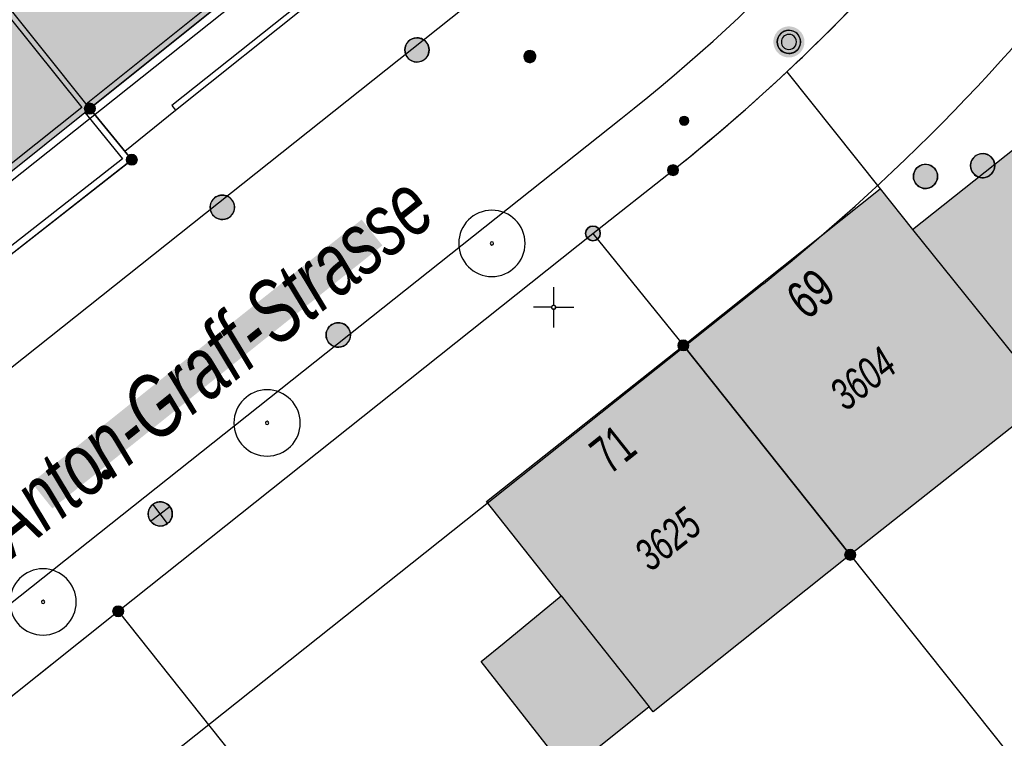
# Model space of a CAD drawing. Header units: metres. Extents: x 2695560 to 2696939, y 1260491 to 1262050.
# Tile 818 of 1005: x 2695984 to 2696015, y 1261686 to 1261709. Entities that reach past the tile are written whole.
import ezdxf

# ---------------------------------------------------------------- set-up
doc = ezdxf.new("R2010")
doc.units = ezdxf.units.M
doc.linetypes.add('AUSGEZOGEN', pattern=[0])
for name, color, linetype in [('XR$1$AV_Flächen (EO)', 7, 'AUSGEZOGEN'), ('XR$1$AV_Gebäudeflächen (BB)', 7, 'AUSGEZOGEN'), ('XR$1$AV_Gebäudeflächen ut.', 7, 'AUSGEZOGEN'), ('XR$1$AV_Grenzpunkte', 7, 'AUSGEZOGEN'), ('XR$1$AV_Haus-Nr.', 7, 'AUSGEZOGEN'), ('XR$1$AV_Koordinatennetzpunkte', 7, 'AUSGEZOGEN'), ('XR$1$AV_Lagefixpunkte', 7, 'AUSGEZOGEN'), ('XR$1$AV_Linien (BB)', 7, 'AUSGEZOGEN'), ('XR$1$AV_Linien (EO)', 7, 'AUSGEZOGEN'), ('XR$1$AV_Strassennamen', 7, 'AUSGEZOGEN'), ('XR$1$AV_Versicherung-Nr.', 7, 'AUSGEZOGEN'), ('XR$1$AW_LK_Schachtdeckel', 24, 'AUSGEZOGEN'), ('XR$1$EW_LK_Knoten', 1, 'AUSGEZOGEN'), ('XR$1$GR_Baum', 94, 'AUSGEZOGEN'), ('XR$1$Liegenschaftsgrenzen', 7, 'AUSGEZOGEN'), ('XR$1$PFAV', 255, 'AUSGEZOGEN'), ('XR$1$PFAW', 255, 'AUSGEZOGEN'), ('XR$1$PFEW', 255, 'AUSGEZOGEN'), ('XR$1$PFWA', 255, 'AUSGEZOGEN'), ('XR$1$RAEW', 8, 'AUSGEZOGEN'), ('XR$1$RP_Abstandslinie', 7, 'AUSGEZOGEN'), ('XR$1$WA_LK_Absperrarmatur', 171, 'AUSGEZOGEN')]:
    doc.layers.add(name, color=color, linetype=linetype)
doc.styles.add('ARIAL', font='arial.ttf')

# ---------------------------------------------------------------- blocks, each defined once
blk = doc.blocks.new('COMPLEXOBJECT_70')
at = {"layer": 'XR$1$AV_Linien (BB)', "color": 7, "linetype": 'AUSGEZOGEN', "transparency": 33554687}
blk.add_line((5972.393, 11689.554), (5998.19, 11710.06), dxfattribs=at)
blk = doc.blocks.new('COMPLEXOBJECT_292')
at = {"layer": 'XR$1$AV_Linien (BB)', "color": 7, "linetype": 'AUSGEZOGEN', "transparency": 33554687}
blk.add_lwpolyline([(5969.98, 11677.403), (5986.51, 11690.58), (6001.22, 11702.29), (6003.7, 11704.25)], dxfattribs=at)
blk.add_arc((5967.725, 11749.441), 57.762, 308.52236, 313.15174, dxfattribs=at)
blk = doc.blocks.new('COMPLEXOBJECT_404')
at = {"layer": 'XR$1$AV_Linien (BB)', "color": 7, "linetype": 'AUSGEZOGEN', "transparency": 33554687}
blk.add_line((5912.025, 11634.345), (6002.081, 11705.837), dxfattribs=at)
blk.add_arc((5967.878, 11749.269), 55.283, 308.2205, 343.5021, dxfattribs=at)
blk = doc.blocks.new('COMPLEXOBJECT_417')
at = {"layer": 'XR$1$AV_Linien (BB)', "color": 7, "linetype": 'AUSGEZOGEN', "transparency": 33554687}
for centre, radius, start, end in [((5967.245, 11749.785), 58.355, 320.17264, 324.17601), ((5967.79, 11749.425), 57.706, 313.11543, 320.10045)]:
    blk.add_arc(centre, radius, start, end, dxfattribs=at)
blk = doc.blocks.new('COMPLEXOBJECT_605')
at = {"layer": 'XR$1$AV_Linien (BB)', "color": 7, "linetype": 'AUSGEZOGEN', "transparency": 33554687}
blk.add_line((5988.28, 11706.114), (5992.531, 11709.495), dxfattribs=at)
blk.add_lwpolyline([(5993.288, 11713.77), (5996.837, 11716.609), (5997.338, 11715.984)], dxfattribs=at)
for centre, radius, start, end in [((6000.856, 11719.42), 4.918, 224.3251, 262.719), ((5990.928, 11711.982), 2.961, 353.1624, 37.153), ((5990.93, 11711.984), 2.959, 302.7518, 353.112)]:
    blk.add_arc(centre, radius, start, end, dxfattribs=at)
blk = doc.blocks.new('COMPLEXOBJECT_907')
at = {"layer": 'XR$1$AV_Flächen (EO)', "color": 7, "linetype": 'AUSGEZOGEN', "transparency": 33554687}
for p, q in [((5993.288, 11713.77), (5993.148, 11713.657)), ((5992.434, 11709.646), (5988.168, 11706.255))]:
    blk.add_line(p, q, dxfattribs=at)
blk.add_lwpolyline([(5988.168, 11706.255), (5988.28, 11706.114), (5992.531, 11709.495)], dxfattribs=at)
for centre, radius, start, end in [((5990.928, 11711.982), 2.961, 353.1624, 37.153), ((5990.938, 11711.985), 2.771, 349.8445, 37.1148), ((5990.93, 11711.984), 2.959, 302.7518, 353.112), ((5990.932, 11711.981), 2.776, 302.7414, 349.9356)]:
    blk.add_arc(centre, radius, start, end, dxfattribs=at)
blk = doc.blocks.new('COMPLEXOBJECT_908')
at = {"layer": 'XR$1$AV_Flächen (EO)', "color": 7, "linetype": 'AUSGEZOGEN', "transparency": 33554687}
blk.add_line((5991.598, 11711.169), (5985.519, 11706.299), dxfattribs=at)
for points in [[(5991.956, 11712.699), (5993.148, 11713.657), (5993.288, 11713.77), (5997.214, 11716.911), (5997.349, 11717.019), (5993.565, 11721.739), (5993.424, 11721.626), (5997.096, 11717.047), (5991.65, 11712.684)], [(5985.519, 11706.299), (5985.632, 11706.159), (5989.758, 11709.464), (5991.711, 11711.029)]]:
    blk.add_lwpolyline(points, dxfattribs=at)
for centre, radius, start, end in [((5990.974, 11711.949), 0.998, 358.0401, 47.4005), ((5991.03, 11711.982), 1.171, 351.668, 37.7682), ((5990.977, 11711.947), 0.995, 308.5892, 358.1579), ((5991.036, 11711.979), 1.165, 305.4164, 351.7778)]:
    blk.add_arc(centre, radius, start, end, dxfattribs=at)
blk = doc.blocks.new('COMPLEXOBJECT_1270')
at = {"layer": 'XR$1$Liegenschaftsgrenzen', "color": 7, "linetype": 'AUSGEZOGEN', "transparency": 33554687}
blk.add_line((5971.08, 11688.51), (5998.19, 11710.06), dxfattribs=at)
blk = doc.blocks.new('COMPLEXOBJECT_1306')
at = {"layer": 'XR$1$Liegenschaftsgrenzen', "color": 7, "linetype": 'AUSGEZOGEN', "transparency": 33554687}
blk.add_line((6001.22, 11702.29), (6003.7, 11704.25), dxfattribs=at)
for centre, radius, start, end in [((5967.245, 11749.785), 58.355, 320.17264, 324.17601), ((5967.574, 11749.624), 57.999, 308.52623, 320.08654)]:
    blk.add_arc(centre, radius, start, end, dxfattribs=at)
blk = doc.blocks.new('BWAV1')
at = {"layer": 'XR$1$PFAV', "transparency": 33554687}
blk.add_hatch(color=7, dxfattribs=at).paths.add_polyline_path([(0.67, 0), (0.656, 0.135), (0.616, 0.264), (0.55, 0.383), (0.462, 0.486), (0.354, 0.569), (0.233, 0.628), (0.101, 0.662), (-0.034, 0.669), (-0.168, 0.649), (-0.295, 0.602), (-0.41, 0.53), (-0.508, 0.436), (-0.586, 0.325), (-0.639, 0.201), (-0.667, 0.068), (-0.667, -0.068), (-0.639, -0.201), (-0.586, -0.325), (-0.508, -0.436), (-0.41, -0.53), (-0.295, -0.602), (-0.168, -0.649), (-0.034, -0.669), (0.101, -0.662), (0.233, -0.628), (0.354, -0.569), (0.462, -0.486), (0.55, -0.383), (0.616, -0.264), (0.656, -0.135)])
at = {"color": 7, "transparency": 33554687}
for radius, start, end in [(0.5, 91.1948, 268.8052), (0.5, 268.8052, 91.1948), (0.326, 91.1948, 268.8052), (0.326, 268.8052, 91.1948)]:
    blk.add_arc((0, 0), radius, start, end, dxfattribs=at)
at = {"layer": 'XR$1$PFAV', "transparency": 33554687}
blk.add_circle((0, 0), 0.5, dxfattribs=at)
blk = doc.blocks.new('BAV15')
at = {"layer": 'XR$1$PFAV', "transparency": 33554687}
blk.add_hatch(color=7, dxfattribs=at).paths.add_polyline_path([(0.5, 0), (0.49, 0.101), (0.459, 0.197), (0.41, 0.286), (0.344, 0.362), (0.264, 0.424), (0.174, 0.469), (0.076, 0.494), (-0.025, 0.499), (-0.125, 0.484), (-0.22, 0.449), (-0.306, 0.395), (-0.379, 0.326), (-0.437, 0.243), (-0.477, 0.15), (-0.497, 0.051), (-0.497, -0.051), (-0.477, -0.15), (-0.437, -0.243), (-0.379, -0.326), (-0.306, -0.395), (-0.22, -0.449), (-0.125, -0.484), (-0.025, -0.499), (0.076, -0.494), (0.174, -0.469), (0.264, -0.424), (0.344, -0.362), (0.41, -0.286), (0.459, -0.197), (0.49, -0.101)])
at = {"color": 7, "transparency": 33554687}
for start, end in [(90, 270), (270, 90)]:
    blk.add_arc((0, 0), 0.5, start, end, dxfattribs=at)
at = {"layer": 'XR$1$PFAV', "transparency": 33554687}
blk.add_circle((0, 0), 0.5, dxfattribs=at)
blk = doc.blocks.new('BAV2041')
at = {"color": 7, "transparency": 33554687}
for p, q in [((0, 0.5), (0, 0.05)), ((-0.05, 0), (-0.5, 0)), ((0.05, 0), (0.5, 0)), ((0, -0.05), (0, -0.5))]:
    blk.add_line(p, q, dxfattribs=at)
blk.add_circle((0, 0), 0.05, dxfattribs=at)
for start, end in [(90, 270), (270, 90)]:
    blk.add_arc((0, 0), 0.05, start, end, dxfattribs=at)
blk = doc.blocks.new('COMPLEXOBJECT_1447')
at = {"layer": 'XR$1$RP_Abstandslinie', "color": 7, "linetype": 'AUSGEZOGEN', "transparency": 33554687}
blk.add_lwpolyline([(5995.92, 11714.03), (5961.19, 11686.42), (5926.76, 11659.03), (5923.888, 11656.747)], dxfattribs=at)
blk = doc.blocks.new('COMPLEXOBJECT_1457')
at = {"layer": 'XR$1$RP_Abstandslinie', "color": 7, "linetype": 'AUSGEZOGEN', "transparency": 33554687}
blk.add_lwpolyline([(6006.5, 11700.73), (5971.77, 11673.11), (5937.34, 11645.72), (5904.022, 11619.232)], dxfattribs=at)
blk.add_arc((5967.505, 11749.657), 62.566, 308.55522, 324.12256, dxfattribs=at)
blk = doc.blocks.new('WBGR1')
at = {"color": 94, "transparency": 33554687}
for radius, start, end in [(1, 90, 270), (1, 270, 90), (0.05, 90, 270), (0.05, 270, 90)]:
    blk.add_arc((0, 0), radius, start, end, dxfattribs=at)
blk = doc.blocks.new('BAW2082')
at = {"layer": 'XR$1$PFAW', "transparency": 33554687}
blk.add_hatch(color=7, dxfattribs=at).paths.add_polyline_path([(0.509, -0.003), (0.499, 0.098), (0.469, 0.194), (0.42, 0.283), (0.354, 0.359), (0.274, 0.421), (0.183, 0.466), (0.085, 0.491), (-0.016, 0.496), (-0.116, 0.481), (-0.211, 0.446), (-0.297, 0.392), (-0.37, 0.323), (-0.428, 0.24), (-0.468, 0.147), (-0.488, 0.047), (-0.488, -0.054), (-0.468, -0.153), (-0.428, -0.246), (-0.37, -0.329), (-0.297, -0.398), (-0.211, -0.452), (-0.116, -0.487), (-0.016, -0.502), (0.085, -0.497), (0.183, -0.472), (0.274, -0.427), (0.354, -0.366), (0.42, -0.289), (0.469, -0.2), (0.499, -0.104)])
at = {"transparency": 33554687}
for start, end in [(91.1948, 268.8052), (268.8052, 91.1948)]:
    blk.add_arc((0.01, 0), 0.5, start, end, dxfattribs=at)
at = {"layer": 'XR$1$PFAW', "transparency": 33554687}
blk.add_circle((0.009, -0.003), 0.5, dxfattribs=at)
blk = doc.blocks.new('BAW2088')
at = {"layer": 'XR$1$PFAW', "transparency": 33554687}
blk.add_hatch(color=253, dxfattribs=at).paths.add_polyline_path([(0.51, 0), (0.5, 0.101), (0.47, 0.197), (0.421, 0.286), (0.355, 0.362), (0.275, 0.424), (0.184, 0.469), (0.086, 0.494), (-0.015, 0.499), (-0.115, 0.484), (-0.21, 0.449), (-0.296, 0.395), (-0.369, 0.326), (-0.427, 0.243), (-0.467, 0.15), (-0.487, 0.051), (-0.487, -0.051), (-0.467, -0.15), (-0.427, -0.243), (-0.369, -0.326), (-0.296, -0.395), (-0.21, -0.449), (-0.115, -0.484), (-0.015, -0.499), (0.086, -0.494), (0.184, -0.469), (0.275, -0.424), (0.355, -0.362), (0.421, -0.286), (0.47, -0.197), (0.5, -0.101)])
at = {"transparency": 33554687}
for start, end in [(91.1948, 268.8052), (268.8052, 91.1948)]:
    blk.add_arc((0.01, 0), 0.5, start, end, dxfattribs=at)
at = {"layer": 'XR$1$PFAW', "transparency": 33554687}
blk.add_circle((0.01, 0), 0.5, dxfattribs=at)
blk = doc.blocks.new('BWA965')
at = {"layer": 'XR$1$PFWA', "transparency": 33554687}
blk.add_hatch(color=7, dxfattribs=at).paths.add_polyline_path([(0, 0.5), (-0.051, 0.497), (-0.101, 0.49), (-0.15, 0.477), (-0.197, 0.459), (-0.243, 0.437), (-0.286, 0.41), (-0.326, 0.379), (-0.362, 0.344), (-0.395, 0.306), (-0.424, 0.264), (-0.449, 0.22), (-0.469, 0.174), (-0.484, 0.125), (-0.494, 0.076), (-0.499, 0.025), (-0.499, -0.025), (-0.494, -0.076), (-0.484, -0.125), (-0.469, -0.174), (-0.449, -0.22), (-0.424, -0.264), (-0.395, -0.306), (-0.362, -0.344), (-0.326, -0.379), (-0.286, -0.41), (-0.243, -0.437), (-0.197, -0.459), (-0.15, -0.477), (-0.101, -0.49), (-0.051, -0.497), (0, -0.5), (0.051, -0.497), (0.101, -0.49), (0.15, -0.477), (0.197, -0.459), (0.243, -0.437), (0.286, -0.41), (0.326, -0.379), (0.362, -0.344), (0.395, -0.306), (0.424, -0.264), (0.449, -0.22), (0.469, -0.174), (0.484, -0.125), (0.494, -0.076), (0.499, -0.025), (0.499, 0.025), (0.494, 0.076), (0.484, 0.125), (0.469, 0.174), (0.449, 0.22), (0.424, 0.264), (0.395, 0.306), (0.362, 0.344), (0.326, 0.379), (0.286, 0.41), (0.243, 0.437), (0.197, 0.459), (0.15, 0.477), (0.101, 0.49), (0.051, 0.497)])
at = {"transparency": 33554687}
blk.add_line((0, 0.5), (0, -0.5), dxfattribs=at)
for start, end in [(90, 270), (270, 90)]:
    blk.add_arc((0, 0), 0.5, start, end, dxfattribs=at)
blk = doc.blocks.new('BEWLP2549_S')
at = {"layer": 'XR$1$PFEW', "transparency": 33554687}
blk.add_hatch(color=7, dxfattribs=at).paths.add_polyline_path([(0.5, 0), (0.49, 0.101), (0.459, 0.197), (0.41, 0.286), (0.344, 0.362), (0.264, 0.424), (0.174, 0.469), (0.076, 0.494), (-0.025, 0.499), (-0.125, 0.484), (-0.22, 0.449), (-0.306, 0.395), (-0.379, 0.326), (-0.437, 0.243), (-0.477, 0.15), (-0.497, 0.051), (-0.497, -0.051), (-0.477, -0.15), (-0.437, -0.243), (-0.379, -0.326), (-0.306, -0.395), (-0.22, -0.449), (-0.125, -0.484), (-0.025, -0.499), (0.076, -0.494), (0.174, -0.469), (0.264, -0.424), (0.344, -0.362), (0.41, -0.286), (0.459, -0.197), (0.49, -0.101)])
at = {"color": 1, "transparency": 33554687}
for p, q in [((0.354, -0.354), (-0.354, 0.354)), ((-0.354, -0.354), (0.354, 0.354))]:
    blk.add_line(p, q, dxfattribs=at)
for start, end in [(91.3809, 268.6191), (268.6191, 91.3809)]:
    blk.add_arc((0, 0), 0.5, start, end, dxfattribs=at)
at = {"layer": 'XR$1$PFEW', "transparency": 33554687}
blk.add_circle((0, 0), 0.5, dxfattribs=at)
blk = doc.blocks.new('BEW957')
at = {"layer": 'XR$1$RAEW', "transparency": 33554687}
blk.add_hatch(color=1, dxfattribs=at).paths.add_polyline_path([(-0.5, 0), (-0.5, -0.05), (-0.49, -0.1), (-0.48, -0.15), (-0.46, -0.2), (-0.44, -0.24), (-0.41, -0.29), (-0.38, -0.33), (-0.34, -0.36), (-0.31, -0.4), (-0.26, -0.42), (-0.22, -0.45), (-0.17, -0.47), (-0.13, -0.48), (-0.08, -0.49), (-0.03, -0.5), (0.03, -0.5), (0.08, -0.49), (0.13, -0.48), (0.17, -0.47), (0.22, -0.45), (0.26, -0.42), (0.31, -0.4), (0.34, -0.36), (0.38, -0.33), (0.41, -0.29), (0.44, -0.24), (0.46, -0.2), (0.48, -0.15), (0.49, -0.1), (0.5, -0.05), (0.5, 0), (0.5, 0.05), (0.49, 0.1), (0.48, 0.15), (0.46, 0.2), (0.44, 0.24), (0.41, 0.29), (0.38, 0.33), (0.34, 0.36), (0.31, 0.4), (0.26, 0.42), (0.22, 0.45), (0.17, 0.47), (0.13, 0.48), (0.08, 0.49), (0.03, 0.5), (-0.03, 0.5), (-0.08, 0.49), (-0.13, 0.48), (-0.17, 0.47), (-0.22, 0.45), (-0.26, 0.42), (-0.31, 0.4), (-0.34, 0.36), (-0.38, 0.33), (-0.41, 0.29), (-0.44, 0.24), (-0.46, 0.2), (-0.48, 0.15), (-0.49, 0.1), (-0.5, 0.05)])
at = {"color": 1, "transparency": 33554687}
for start, end in [(90, 180), (180, 270), (0, 90), (270, 0)]:
    blk.add_arc((0, 0), 0.5, start, end, dxfattribs=at)
at = {"layer": 'XR$1$RAEW', "color": 1, "transparency": 33554687}
blk.add_circle((0, 0), 0.5, dxfattribs=at)

msp = doc.modelspace()

# ---------------------------------------------------------------- hatches: boundary and pattern name
at = {"transparency": 33554687}
msp.add_hatch(color=7, dxfattribs=at).paths.add_polyline_path([(2695984.797, 1261694.379), (2695985.438, 1261693.576), (2695995.663, 1261701.727), (2695995.022, 1261702.53)])
at = {"layer": 'XR$1$AV_Gebäudeflächen (BB)', "true_color": 0xd2d2d2, "transparency": 33554687}
for points in [[(2696004.99, 1261698.63), (2696010.16, 1261692.14), (2696016.296, 1261696.985), (2696016.365, 1261696.899), (2696016.638, 1261697.116), (2696016.569, 1261697.202), (2696020.642, 1261700.433), (2696020.711, 1261700.347), (2696021.148, 1261700.695), (2696020.816, 1261701.113), (2696020.732, 1261701.045), (2696020.191, 1261701.726), (2696017.151, 1261705.551), (2696017.23, 1261705.614), (2696016.894, 1261706.036), (2696012.094, 1261702.221), (2696011.09, 1261703.485)], [(2696010.16, 1261692.14), (2696004.99, 1261698.63), (2695998.887, 1261693.787), (2696001.205, 1261690.865), (2695999.436, 1261689.415), (2695998.723, 1261688.83), (2696001.414, 1261685.406), (2696002.169, 1261686.014), (2696003.93, 1261687.432), (2696004.054, 1261687.275)]]:
    msp.add_hatch(color=254, dxfattribs=at).paths.add_polyline_path(points)
at = {"layer": 'XR$1$AV_Gebäudeflächen ut.', "true_color": 0xf5f5f5, "transparency": 33554687}
msp.add_hatch(color=7, dxfattribs=at).paths.add_polyline_path([(2695970.992, 1261700.026), (2695974.15, 1261696.044), (2695978.318, 1261699.366), (2695982.474, 1261702.679), (2695986.602, 1261705.969), (2695990.728, 1261709.274), (2695992.681, 1261710.839), (2695994.77, 1261712.513), (2695994.76, 1261712.55), (2695994.75, 1261712.587), (2695994.74, 1261712.624), (2695994.729, 1261712.661), (2695994.717, 1261712.698), (2695994.705, 1261712.734), (2695994.693, 1261712.771), (2695994.68, 1261712.807), (2695994.666, 1261712.843), (2695994.652, 1261712.879), (2695994.638, 1261712.914), (2695994.623, 1261712.95), (2695994.608, 1261712.985), (2695994.592, 1261713.02), (2695994.576, 1261713.055), (2695994.559, 1261713.09), (2695994.542, 1261713.124), (2695994.525, 1261713.158), (2695994.507, 1261713.192), (2695994.489, 1261713.226), (2695994.47, 1261713.259), (2695994.45, 1261713.293), (2695994.431, 1261713.326), (2695994.411, 1261713.358), (2695994.39, 1261713.391), (2695994.369, 1261713.423), (2695994.348, 1261713.455), (2695994.326, 1261713.487), (2695994.304, 1261713.518), (2695994.281, 1261713.549), (2695994.258, 1261713.58), (2695998.185, 1261716.721), (2695998.695, 1261716.046), (2696005.01, 1261722.256), (2696003.599, 1261723.402), (2696006.892, 1261727.393), (2696010.243, 1261731.455), (2696008.326, 1261733.04), (2696006.071, 1261734.889), (2696009.412, 1261738.963), (2696004.519, 1261743.018), (2696003.346, 1261743.983), (2696000.062, 1261740.008), (2696001.799, 1261738.625), (2696001.685, 1261738.486), (2695998.32, 1261734.414), (2695994.928, 1261730.316), (2695996.831, 1261728.743), (2695992.395, 1261724.451), (2695994.633, 1261721.644), (2695994.535, 1261721.549), (2695990.359, 1261718.247), (2695986.307, 1261715.027), (2695987.544, 1261713.473), (2695983.432, 1261710.199), (2695983.559, 1261710.044), (2695983.428, 1261709.939), (2695979.289, 1261706.64), (2695975.141, 1261703.333)])

# ---------------------------------------------------------------- linework, layer by layer
at = {"layer": 'XR$1$AV_Flächen (EO)', "color": 7, "linetype": 'AUSGEZOGEN', "transparency": 33554687}
msp.add_lwpolyline([(2695974.15, 1261696.044), (2695978.318, 1261699.366), (2695982.474, 1261702.679), (2695986.602, 1261705.969), (2695990.728, 1261709.274), (2695992.681, 1261710.839)], dxfattribs=at)
for points in [[(2695983.288, 1261709.827), (2695986.349, 1261705.997), (2695974.179, 1261696.297), (2695973.675, 1261696.933), (2695973.534, 1261696.821), (2695974.15, 1261696.044), (2695978.318, 1261699.366), (2695978.475, 1261699.49), (2695982.474, 1261702.679), (2695982.631, 1261702.803), (2695986.447, 1261705.842), (2695986.602, 1261705.969), (2695983.428, 1261709.939), (2695983.288, 1261709.827)], [(2695986.447, 1261705.842), (2695987.616, 1261704.414), (2695984.043, 1261701.616), (2695983.516, 1261701.682), (2695982.631, 1261702.803), (2695982.474, 1261702.679), (2695983.198, 1261701.762), (2695983.171, 1261701.526), (2695983.37, 1261701.504), (2695984.1, 1261701.407), (2695987.9, 1261704.383), (2695986.602, 1261705.969), (2695986.447, 1261705.842)]]:
    msp.add_lwpolyline(points, close=True, dxfattribs=at)
at = {"layer": 'XR$1$AV_Linien (BB)', "color": 7, "linetype": 'AUSGEZOGEN', "transparency": 33554687}
for p, q in [((2696008.2, 1261707.111), (2696011.09, 1261703.485)), ((2696004.99, 1261698.63), (2696011.09, 1261703.485)), ((2696010.16, 1261692.14), (2696004.99, 1261698.63))]:
    msp.add_line(p, q, dxfattribs=at)
for points in [[(2696016.894, 1261706.036), (2696017.23, 1261705.614), (2696017.151, 1261705.551), (2696020.191, 1261701.726), (2696020.732, 1261701.045), (2696020.816, 1261701.113), (2696021.148, 1261700.695), (2696020.711, 1261700.347), (2696020.642, 1261700.433), (2696016.569, 1261697.202), (2696016.638, 1261697.116), (2696016.365, 1261696.899), (2696016.296, 1261696.985), (2696010.16, 1261692.14)], [(2696011.09, 1261703.485), (2696012.094, 1261702.221), (2696016.894, 1261706.036)], [(2695973.363, 1261689.364), (2695971.561, 1261691.586), (2695979.199, 1261697.568), (2695979.252, 1261698.266), (2695979.939, 1261698.147), (2695983.29, 1261700.772), (2695983.37, 1261701.504), (2695984.1, 1261701.407), (2695987.9, 1261704.383), (2695987.686, 1261704.644), (2695989.25, 1261705.924)], [(2696010.16, 1261692.14), (2696004.054, 1261687.275), (2696003.93, 1261687.432), (2696002.169, 1261686.014), (2696001.414, 1261685.406), (2695998.723, 1261688.83), (2695999.436, 1261689.415), (2696001.205, 1261690.865), (2695998.887, 1261693.787), (2696004.99, 1261698.63)]]:
    msp.add_lwpolyline(points, dxfattribs=at)
at = {"layer": 'XR$1$AV_Linien (EO)', "color": 7, "linetype": 'AUSGEZOGEN', "transparency": 33554687}
for p, q in [((2696012.094, 1261702.221), (2696016.296, 1261696.985)), ((2696001.205, 1261690.865), (2696003.93, 1261687.432))]:
    msp.add_line(p, q, dxfattribs=at)
at = {"layer": 'XR$1$Liegenschaftsgrenzen', "color": 7, "linetype": 'AUSGEZOGEN', "transparency": 33554687}
for p, q in [((2695990.728, 1261709.274), (2695986.602, 1261705.969)), ((2695987.48, 1261690.39), (2696002.19, 1261702.1)), ((2695968.7, 1261675.42), (2695987.48, 1261690.39))]:
    msp.add_line(p, q, dxfattribs=at)
for points in [[(2695986.602, 1261705.969), (2695983.428, 1261709.939), (2695975.172, 1261720.268), (2695973.923, 1261721.831)], [(2695986.602, 1261705.969), (2695987.9, 1261704.383), (2695983.716, 1261701.106)], [(2696002.19, 1261702.1), (2696004.99, 1261698.63), (2696010.16, 1261692.14), (2696020.88, 1261678.68)], [(2695987.48, 1261690.39), (2695997.362, 1261677.951), (2695998.612, 1261676.377)]]:
    msp.add_lwpolyline(points, dxfattribs=at)

# ---------------------------------------------------------------- block references
at = {"layer": 'XR$1$AV_Flächen (EO)', "color": 7, "linetype": 'AUSGEZOGEN', "lineweight": -3, "transparency": 33554687}
for name in ['COMPLEXOBJECT_908', 'COMPLEXOBJECT_907']:
    msp.add_blockref(name, (2690000.97, 1249999.81), dxfattribs=at)
at = {"layer": 'XR$1$AV_Grenzpunkte', "color": 7, "linetype": 'AUSGEZOGEN', "lineweight": -3, "transparency": 33554687}
for p, xscale, yscale in [((2695986.602, 1261705.969), 0.3249999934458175, 0.3249999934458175), ((2695987.9, 1261704.383), 0.3249999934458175, 0.3249999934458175), ((2696004.67, 1261704.06), 0.3249999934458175, 0.3249999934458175), ((2696002.19, 1261702.1), 0.4549999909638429, 0.4549999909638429), ((2696004.99, 1261698.63), 0.3249999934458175, 0.3249999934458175), ((2696010.16, 1261692.14), 0.3249999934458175, 0.3249999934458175), ((2695987.48, 1261690.39), 0.3249999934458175, 0.3249999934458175)]:
    msp.add_blockref('BAV15', p, dxfattribs=dict(at, xscale=xscale, yscale=yscale))
at = {"layer": 'XR$1$AV_Koordinatennetzpunkte', "color": 7, "linetype": 'AUSGEZOGEN', "lineweight": -3, "transparency": 33554687, "xscale": 1.25, "yscale": 1.25}
msp.add_blockref('BAV2041', (2696000.97, 1261699.81), dxfattribs=at)
at = {"layer": 'XR$1$AV_Lagefixpunkte', "color": 7, "linetype": 'AUSGEZOGEN', "lineweight": -3, "transparency": 33554687, "xscale": 0.7199999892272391, "yscale": 0.7199999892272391}
msp.add_blockref('BWAV1', (2696008.262, 1261708.034, 469.156), dxfattribs=at)
at = {"layer": 'XR$1$AV_Linien (BB)', "color": 7, "linetype": 'AUSGEZOGEN', "lineweight": -3, "transparency": 33554687}
for name in ['COMPLEXOBJECT_404', 'COMPLEXOBJECT_605', 'COMPLEXOBJECT_70', 'COMPLEXOBJECT_417', 'COMPLEXOBJECT_292']:
    msp.add_blockref(name, (2690000.97, 1249999.81), dxfattribs=at)
at = {"layer": 'XR$1$AW_LK_Schachtdeckel', "color": 24, "linetype": 'AUSGEZOGEN', "lineweight": -3, "transparency": 33554687, "xscale": 0.7499999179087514, "yscale": 0.7499999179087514}
msp.add_blockref('BAW2082', (2695996.729, 1261707.787), dxfattribs=at)
at = {"layer": 'XR$1$AW_LK_Schachtdeckel', "color": 24, "linetype": 'AUSGEZOGEN', "lineweight": -3, "transparency": 33554687}
for name, p, xscale, yscale, rotation in [('BAW2082', (2696014.27, 1261704.2), 0.7499999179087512, 0.7499999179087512, 190.5611267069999), ('BAW2082', (2696012.5, 1261703.87), 0.7499999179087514, 0.7499999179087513, 221.0650939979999), ('BAW2088', (2695990.699, 1261702.904), 0.757819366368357, 0.7578193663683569, 37.84744569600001), ('BAW2088', (2695994.292, 1261698.949), 0.7578193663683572, 0.7578193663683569, 37.620447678)]:
    msp.add_blockref(name, p, dxfattribs=dict(at, xscale=xscale, yscale=yscale, rotation=rotation))
at = {"layer": 'XR$1$EW_LK_Knoten', "color": 1, "linetype": 'AUSGEZOGEN', "lineweight": -3, "transparency": 33554687, "xscale": 0.2749999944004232, "yscale": 0.2749999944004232}
for p in [(2696005.014, 1261705.59), (2695987.117, 1261694.628)]:
    msp.add_blockref('BEW957', p, dxfattribs=at)
at = {"layer": 'XR$1$EW_LK_Knoten', "color": 1, "linetype": 'AUSGEZOGEN', "lineweight": -3, "transparency": 33554687, "xscale": 0.749999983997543, "yscale": 0.7499999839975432, "rotation": 352.2608999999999}
msp.add_blockref('BEWLP2549_S', (2695988.781, 1261693.407), dxfattribs=at)
at = {"layer": 'XR$1$GR_Baum', "color": 94, "linetype": 'AUSGEZOGEN', "lineweight": -3, "transparency": 33554687, "xscale": 1.027451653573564, "yscale": 1.027451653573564}
for p in [(2695999.057, 1261701.792), (2695992.093, 1261696.226), (2695985.15, 1261690.679)]:
    msp.add_blockref('WBGR1', p, dxfattribs=at)
at = {"layer": 'XR$1$Liegenschaftsgrenzen', "color": 7, "linetype": 'AUSGEZOGEN', "lineweight": -3, "transparency": 33554687}
for name in ['COMPLEXOBJECT_1270', 'COMPLEXOBJECT_1306']:
    msp.add_blockref(name, (2690000.97, 1249999.81), dxfattribs=at)
at = {"layer": 'XR$1$RP_Abstandslinie', "color": 7, "linetype": 'AUSGEZOGEN', "lineweight": -3, "transparency": 33554687}
for name in ['COMPLEXOBJECT_1447', 'COMPLEXOBJECT_1457']:
    msp.add_blockref(name, (2690000.97, 1249999.81), dxfattribs=at)
at = {"layer": 'XR$1$WA_LK_Absperrarmatur', "color": 171, "linetype": 'AUSGEZOGEN', "lineweight": -3, "transparency": 33554687, "xscale": 0.3749999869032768, "yscale": 0.3749999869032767, "rotation": 310.51049805}
msp.add_blockref('BWA965', (2696000.233, 1261707.582), dxfattribs=at)

# ---------------------------------------------------------------- texts
at = {"layer": 'XR$1$AV_Haus-Nr.', "color": 7, "transparency": 33554687, "char_height": 1.1621, "attachment_point": 2, "style": 'ARIAL'}
for s, insert, width, rotation in [('\\W0.70;69', (2696008.57, 1261700.688), 1.68109, 38.5164), ('\\W0.64;71', (2696002.444, 1261695.874), 1.59081, 38.4336)]:
    msp.add_mtext(s, dxfattribs=dict(at, insert=insert, width=width, rotation=rotation))
at = {"layer": 'XR$1$AV_Strassennamen', "color": 7, "transparency": 33554687, "insert": (2695990.236, 1261698.045), "char_height": 1.93684, "width": 17.55869, "attachment_point": 5, "rotation": 38.5596, "style": 'ARIAL'}
msp.add_mtext('\\A1;{\\fArial|i1|b0;\\H1.936838;\\W0.700000;\\C7;Anton-Graff-Strasse}\\P', dxfattribs=at)
at = {"layer": 'XR$1$AV_Versicherung-Nr.', "color": 7, "transparency": 33554687, "char_height": 0.96842, "width": 2.46457, "attachment_point": 5, "style": 'ARIAL'}
for s, insert, rotation in [('\\A1;{\\fArial|i1|b0;\\H0.968418;\\W0.700000;\\C7;3604}\\P', (2696010.555, 1261697.595), 38.295), ('\\A1;{\\fArial|i1|b0;\\H0.968418;\\W0.700000;\\C7;3625}\\P', (2696004.502, 1261692.623), 38.5461)]:
    msp.add_mtext(s, dxfattribs=dict(at, insert=insert, rotation=rotation))

doc.saveas('drawing.dxf')
